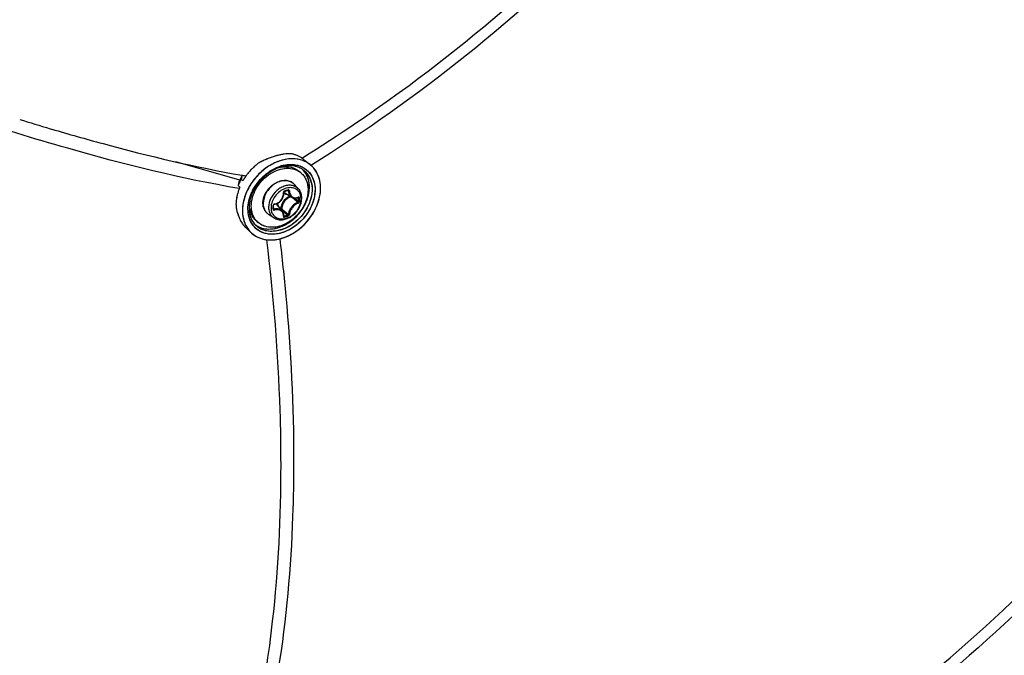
# Model space of a CAD drawing. Header units: millimetres. Extents: x 0 to 420, y 0 to 297.
# Tile 370 of 502: x 358 to 372, y 191 to 200. Entities that reach past the tile are written whole.
import ezdxf

# ---------------------------------------------------------------- set-up
doc = ezdxf.new("R2010")
doc.units = ezdxf.units.MM
doc.header["$LTSCALE"] = 23.1
doc.layers.get('0').update_dxf_attribs({"linetype": 'CONTINUOUS'})

msp = doc.modelspace()

# ---------------------------------------------------------------- linework, layer by layer
at = {"color": 7, "linetype": 'CONTINUOUS'}
for p, q in [((358.53, 198.304), (358.549, 198.298)), ((358.53, 198.304), (358.55, 198.298)), ((361.131, 197.596), (360.253, 197.849)), ((361.983, 197.9), (361.991, 197.905)), ((361.983, 197.9), (361.991, 197.905)), ((362.003, 197.886), (362.098, 197.81)), ((362.116, 197.804), (362.109, 197.8)), ((362.116, 197.804), (362.109, 197.8)), ((361.539, 197.716), (361.549, 197.722)), ((361.555, 197.726), (361.556, 197.727)), ((361.555, 197.725), (361.556, 197.725)), ((361.687, 197.774), (361.688, 197.775)), ((361.687, 197.774), (361.688, 197.774)), ((361.692, 197.79), (361.693, 197.791)), ((361.699, 197.779), (361.697, 197.778)), ((361.699, 197.779), (361.697, 197.778)), ((361.973, 197.695), (361.948, 197.717)), ((361.118, 197.565), (361.118, 197.566)), ((361.118, 197.565), (361.118, 197.566)), ((361.118, 197.565), (361.118, 197.566)), ((361.118, 197.565), (361.118, 197.566)), ((361.151, 197.61), (361.174, 197.589)), ((361.161, 197.652), (361.157, 197.638)), ((361.162, 197.654), (361.161, 197.652)), ((361.175, 197.59), (361.174, 197.589)), ((361.174, 197.589), (361.175, 197.59)), ((361.216, 197.654), (361.217, 197.655)), ((361.217, 197.655), (361.216, 197.654)), ((361.41, 197.604), (361.413, 197.607)), ((361.938, 197.475), (361.883, 197.538)), ((361.107, 197.523), (361.131, 197.502)), ((361.294, 197.425), (361.294, 197.426)), ((361.309, 197.432), (361.309, 197.432)), ((361.327, 197.469), (361.327, 197.469)), ((361.734, 197.434), (361.735, 197.436)), ((361.734, 197.433), (361.734, 197.434)), ((361.734, 197.431), (361.734, 197.433)), ((361.735, 197.421), (361.734, 197.431)), ((361.734, 197.395), (361.735, 197.408)), ((361.735, 197.436), (361.736, 197.437)), ((361.735, 197.408), (361.735, 197.421)), ((361.736, 197.439), (361.737, 197.44)), ((361.736, 197.437), (361.736, 197.439)), ((361.737, 197.44), (361.739, 197.441)), ((361.739, 197.441), (361.74, 197.442)), ((361.74, 197.442), (361.741, 197.443)), ((361.741, 197.443), (361.742, 197.444)), ((361.742, 197.444), (361.743, 197.444)), ((361.743, 197.444), (361.758, 197.448)), ((361.844, 197.361), (361.751, 197.419)), ((361.755, 197.482), (361.754, 197.482)), ((361.755, 197.482), (361.754, 197.482)), ((361.758, 197.448), (361.767, 197.45)), ((361.767, 197.45), (361.775, 197.453)), ((361.775, 197.453), (361.79, 197.457)), ((361.787, 197.456), (361.798, 197.45)), ((361.79, 197.457), (361.791, 197.458)), ((361.791, 197.458), (361.792, 197.458)), ((361.792, 197.458), (361.793, 197.458)), ((361.793, 197.458), (361.794, 197.457)), ((361.794, 197.457), (361.794, 197.457)), ((361.264, 197.286), (361.264, 197.286)), ((361.265, 197.286), (361.265, 197.286)), ((361.597, 197.259), (361.598, 197.26)), ((361.598, 197.26), (361.599, 197.261)), ((361.599, 197.261), (361.601, 197.262)), ((361.601, 197.262), (361.602, 197.263)), ((361.602, 197.263), (361.604, 197.264)), ((361.604, 197.264), (361.605, 197.264)), ((361.605, 197.264), (361.615, 197.266)), ((361.605, 197.264), (361.605, 197.264)), ((361.615, 197.266), (361.628, 197.27)), ((361.628, 197.27), (361.64, 197.274)), ((361.64, 197.274), (361.652, 197.28)), ((361.652, 197.28), (361.664, 197.287)), ((361.664, 197.287), (361.675, 197.295)), ((361.675, 197.295), (361.685, 197.303)), ((361.685, 197.303), (361.694, 197.313)), ((361.694, 197.313), (361.703, 197.323)), ((361.703, 197.323), (361.711, 197.334)), ((361.711, 197.334), (361.717, 197.345)), ((361.717, 197.345), (361.723, 197.357)), ((361.723, 197.357), (361.728, 197.37)), ((361.728, 197.37), (361.731, 197.382)), ((361.731, 197.382), (361.734, 197.395)), ((361.844, 197.361), (361.848, 197.359)), ((361.848, 197.359), (361.856, 197.355)), ((361.856, 197.355), (361.865, 197.352)), ((361.865, 197.352), (361.874, 197.35)), ((361.874, 197.35), (361.884, 197.349)), ((361.884, 197.349), (361.894, 197.349)), ((361.884, 197.349), (361.887, 197.347)), ((361.894, 197.349), (361.903, 197.35)), ((361.903, 197.35), (361.913, 197.352)), ((361.913, 197.352), (361.923, 197.355)), ((361.923, 197.355), (361.931, 197.358)), ((361.928, 197.357), (361.935, 197.353)), ((361.931, 197.358), (361.932, 197.359)), ((361.932, 197.359), (361.931, 197.358)), ((361.932, 197.359), (361.933, 197.359)), ((361.597, 197.081), (361.527, 197.127)), ((361.595, 197.256), (361.596, 197.258)), ((361.595, 197.255), (361.595, 197.256)), ((361.595, 197.254), (361.595, 197.255)), ((361.595, 197.253), (361.595, 197.254)), ((361.595, 197.234), (361.595, 197.253)), ((361.595, 197.229), (361.595, 197.234)), ((361.595, 197.206), (361.595, 197.229)), ((361.595, 197.212), (361.604, 197.2)), ((361.595, 197.205), (361.595, 197.206)), ((361.595, 197.204), (361.595, 197.205)), ((361.595, 197.203), (361.595, 197.204)), ((361.595, 197.204), (361.595, 197.204)), ((361.596, 197.258), (361.597, 197.259)), ((361.716, 197.172), (361.646, 197.256)), ((361.693, 197.205), (361.69, 197.204)), ((361.703, 197.188), (361.736, 197.16)), ((361.721, 197.166), (361.716, 197.172)), ((361.726, 197.158), (361.721, 197.166)), ((361.73, 197.15), (361.726, 197.158)), ((361.732, 197.141), (361.73, 197.15)), ((361.734, 197.132), (361.732, 197.141)), ((361.735, 197.122), (361.734, 197.132)), ((361.384, 197.015), (361.359, 197.036)), ((361.734, 197.105), (361.735, 197.112)), ((361.734, 197.105), (361.734, 197.105)), ((361.734, 197.104), (361.734, 197.105)), ((361.734, 197.104), (361.735, 197.103)), ((361.734, 197.104), (361.734, 197.104)), ((361.734, 197.104), (361.734, 197.104)), ((361.734, 197.104), (361.734, 197.104)), ((361.735, 197.112), (361.735, 197.122)), ((361.735, 197.111), (361.741, 197.103)), ((361.735, 197.103), (361.736, 197.103)), ((361.213, 196.945), (361.288, 196.875)), ((361.292, 196.872), (361.293, 196.871)), ((361.292, 196.872), (361.293, 196.871)), ((361.501, 196.779), (361.501, 196.779))]:
    msp.add_line(p, q, dxfattribs=at)
for centre, radius, start, end in [((368.642, 232.422), 35.585, 252.786, 253.4915), ((361.873, 197.086), 0.879, 102.7336, 106.1494), ((361.872, 197.087), 0.878, 102.7293, 106.1433), ((361.854, 197.167), 0.796, 101.7838, 102.6906), ((361.853, 197.169), 0.794, 101.7857, 102.6944), ((361.836, 197.257), 0.705, 97.8778, 101.8484), ((361.818, 197.387), 0.573, 93.291, 97.8868), ((361.813, 197.452), 0.508, 92.6011, 93.2126), ((361.813, 197.46), 0.5, 91.9799, 93.2172), ((361.813, 197.462), 0.498, 91.9715, 93.2143), ((361.813, 197.467), 0.493, 91.9754, 92.6012), ((361.766, 197.565), 0.4, 73.6541, 79.7149), ((361.77, 197.58), 0.385, 71.2384, 73.6286), ((361.774, 197.59), 0.374, 67.3436, 71.2449), ((361.863, 197.199), 0.79, 127.2199, 131.0754), ((362.052, 196.608), 1.391, 116.0818, 118.6455), ((362.051, 196.61), 1.389, 116.0761, 118.6434), ((362.035, 196.643), 1.352, 115.443, 116.0705), ((362.032, 196.648), 1.346, 115.4437, 116.0741), ((362.037, 196.638), 1.357, 115.7551, 116.0699), ((362.032, 196.647), 1.347, 115.4424, 115.7551), ((362.006, 196.703), 1.285, 112.7623, 115.4632), ((362.006, 196.704), 1.284, 112.7567, 115.4595), ((361.963, 196.806), 1.174, 109.9514, 112.7611), ((361.963, 196.806), 1.174, 109.9538, 112.7637), ((361.939, 196.872), 1.104, 109.2057, 109.9325), ((361.938, 196.874), 1.101, 109.2023, 109.9308), ((361.911, 196.954), 1.017, 106.1445, 109.2371), ((361.91, 196.955), 1.016, 106.1399, 109.2411), ((361.843, 197.312), 0.501, 102.3187, 106.1235), ((361.842, 197.317), 0.496, 102.3558, 103.3932), ((361.778, 197.599), 0.364, 64.2958, 67.3359), ((361.78, 197.605), 0.358, 60.8366, 64.2956), ((361.783, 197.61), 0.352, 57.3375, 60.835), ((361.786, 197.614), 0.348, 54.2008, 57.3352), ((361.786, 197.614), 0.347, 51.374, 57.336), ((361.787, 197.615), 0.346, 51.3671, 54.1977), ((361.881, 197.538), 0.348, 49.0636, 51.3813), ((361.881, 197.538), 0.348, 49.4339, 51.3906), ((361.881, 197.538), 0.347, 49.4293, 51.3842), ((361.881, 197.538), 0.347, 49.062, 49.4288), ((361.881, 197.539), 0.347, 48.3629, 49.4333), ((361.88, 197.537), 0.348, 44.9652, 49.0592), ((361.881, 197.538), 0.347, 48.3608, 49.0631), ((361.878, 197.182), 0.813, 142.3847, 144.0631), ((361.878, 197.182), 0.813, 142.3846, 144.0632), ((361.88, 197.18), 0.816, 140.2294, 142.4104), ((361.882, 197.179), 0.818, 138.618, 140.2301), ((361.881, 197.18), 0.817, 136.3599, 138.6386), ((361.878, 197.182), 0.813, 134.8487, 136.3598), ((361.876, 197.185), 0.81, 132.3251, 134.8623), ((361.873, 197.188), 0.805, 131.0587, 132.3247), ((361.903, 197.174), 0.653, 122.2085, 124.4831), ((361.902, 197.175), 0.652, 122.8407, 124.5399), ((361.839, 197.285), 0.513, 107.2139, 110.3852), ((361.842, 197.281), 0.518, 109.0704, 110.4308), ((361.837, 197.293), 0.505, 106.8857, 109.0217), ((361.837, 197.295), 0.502, 107.3186, 109.0726), ((361.853, 197.279), 0.536, 107.2419, 108.7576), ((361.832, 197.31), 0.487, 106.1133, 107.3158), ((361.835, 197.3), 0.497, 106.0997, 107.2034), ((361.768, 197.375), 0.408, 100.9755, 101.3503), ((361.834, 197.303), 0.494, 106.0617, 106.8812), ((361.767, 197.379), 0.404, 99.9889, 100.9766), ((361.847, 197.296), 0.518, 106.1134, 107.3858), ((361.846, 197.299), 0.515, 103.4104, 107.288), ((361.832, 197.309), 0.488, 105.118, 106.062), ((361.83, 197.315), 0.482, 105.9539, 106.1107), ((361.83, 197.318), 0.479, 105.1131, 105.9545), ((361.832, 197.31), 0.487, 104.8378, 105.8266), ((361.83, 197.315), 0.481, 104.2982, 105.1178), ((361.829, 197.321), 0.476, 104.8171, 105.1126), ((361.824, 197.342), 0.454, 97.7995, 104.9093), ((361.827, 197.329), 0.468, 102.1735, 104.8241), ((361.828, 197.326), 0.47, 102.206, 104.3032), ((361.822, 197.354), 0.442, 97.0256, 102.2393), ((361.822, 197.35), 0.446, 97.7242, 102.1899), ((361.818, 197.381), 0.414, 94.7319, 97.7309), ((361.82, 197.368), 0.428, 96.9692, 97.6995), ((361.818, 197.387), 0.408, 93.525, 96.9991), ((361.819, 197.378), 0.417, 94.7478, 96.9755), ((361.816, 197.407), 0.388, 88.6153, 94.7634), ((361.818, 197.391), 0.405, 93.5363, 94.7428), ((361.816, 197.412), 0.384, 88.6194, 93.5676), ((361.816, 197.413), 0.383, 87.9835, 93.5437), ((361.817, 197.428), 0.367, 87.9591, 88.5841), ((361.817, 197.434), 0.362, 84.9477, 88.5832), ((361.817, 197.437), 0.358, 84.9412, 87.9688), ((361.817, 197.438), 0.358, 84.1499, 87.9618), ((361.818, 197.446), 0.349, 84.1314, 84.9312), ((361.819, 197.459), 0.337, 78.4453, 84.9788), ((361.819, 197.461), 0.335, 78.4309, 84.164), ((361.82, 197.462), 0.334, 77.9656, 84.1741), ((361.822, 197.474), 0.322, 77.9177, 78.3942), ((361.824, 197.482), 0.313, 74.422, 78.4069), ((361.823, 197.481), 0.314, 74.4428, 77.929), ((361.824, 197.483), 0.312, 73.9067, 77.9342), ((361.825, 197.488), 0.307, 73.9076, 74.4307), ((361.827, 197.495), 0.299, 66.8711, 74.4371), ((361.828, 197.497), 0.298, 66.5843, 73.9187), ((361.828, 197.497), 0.297, 66.8595, 73.9346), ((361.831, 197.504), 0.29, 66.5433, 66.8256), ((361.832, 197.506), 0.287, 63.2025, 66.8391), ((361.832, 197.506), 0.287, 63.862, 66.5523), ((361.832, 197.507), 0.286, 63.1854, 66.5489), ((361.807, 197.503), 0.254, 49.1138, 56.5118), ((361.833, 197.509), 0.284, 62.9327, 63.8583), ((361.834, 197.51), 0.283, 62.9211, 63.1792), ((361.838, 197.518), 0.274, 51.4497, 62.9668), ((361.838, 197.518), 0.274, 51.4535, 62.9817), ((361.795, 197.54), 0.284, 42.6538, 45.6927), ((361.795, 197.541), 0.283, 42.6021, 45.7158), ((361.794, 197.539), 0.285, 42.0025, 42.6552), ((361.794, 197.54), 0.284, 41.9998, 42.6077), ((361.795, 197.54), 0.284, 41.9994, 42.6035), ((361.792, 197.537), 0.288, 34.7184, 41.9867), ((361.829, 197.508), 0.288, 34.746, 51.2762), ((361.879, 197.536), 0.35, 41.2183, 48.3492), ((361.881, 197.538), 0.348, 44.9615, 48.3584), ((361.879, 197.536), 0.351, 41.9039, 44.9607), ((361.879, 197.536), 0.351, 41.9065, 44.9646), ((361.876, 197.533), 0.354, 37.7797, 41.9029), ((361.877, 197.534), 0.353, 41.2261, 41.9058), ((361.876, 197.534), 0.354, 39.5241, 41.2254), ((361.876, 197.534), 0.354, 39.5218, 41.2241), ((361.873, 197.531), 0.358, 34.7268, 39.5137), ((361.875, 197.532), 0.356, 37.7856, 39.5239), ((361.873, 197.531), 0.359, 35.24, 37.7844), ((361.873, 197.531), 0.358, 35.6838, 37.7821), ((361.871, 197.53), 0.36, 35.2378, 35.6851), ((361.871, 197.529), 0.361, 34.732, 35.2377), ((361.871, 197.53), 0.36, 34.7269, 35.2416), ((361.864, 197.525), 0.369, 29.5143, 34.7143), ((361.87, 197.529), 0.362, 34.1645, 34.7334), ((361.87, 197.529), 0.362, 34.1603, 34.7268), ((361.864, 197.525), 0.369, 29.5143, 34.1452), ((361.869, 197.528), 0.363, 33.6712, 34.1645), ((372.32, 194.851), 11.527, 166.382, 166.5981), ((361.791, 197.238), 0.741, 154.9058, 157.4038), ((361.668, 197.346), 0.592, 156.1226, 158.2087), ((361.666, 197.347), 0.59, 156.8633, 158.2111), ((361.67, 197.346), 0.595, 157.7633, 158.3391), ((361.811, 197.228), 0.763, 151.4813, 154.9018), ((361.676, 197.344), 0.601, 155.7151, 157.7608), ((361.675, 197.343), 0.6, 155.0758, 156.8623), ((361.677, 197.342), 0.603, 155.0781, 156.1259), ((361.682, 197.342), 0.607, 155.2324, 155.7175), ((361.695, 197.335), 0.622, 149.0997, 155.2096), ((361.695, 197.333), 0.623, 149.1513, 155.052), ((361.687, 197.337), 0.614, 152.34, 155.0724), ((361.823, 197.223), 0.776, 151.2388, 151.4899), ((361.822, 197.223), 0.775, 151.3582, 151.49), ((361.826, 197.221), 0.78, 150.0305, 151.3572), ((361.826, 197.221), 0.78, 150.0307, 151.2379), ((361.698, 197.331), 0.626, 150.7748, 152.3437), ((373.758, 194.605), 12.96, 166.462, 166.591), ((361.705, 197.328), 0.634, 149.1731, 150.7751), ((363.965, 213.507), 16.089, 259.9705, 260.1644), ((361.858, 197.195), 0.79, 147.8927, 149.9534), ((361.858, 197.195), 0.79, 147.8927, 149.9534), ((361.869, 197.188), 0.802, 146.1633, 147.8943), ((361.869, 197.188), 0.802, 146.1631, 147.8944), ((361.875, 197.184), 0.809, 144.5248, 146.1976), ((361.875, 197.184), 0.809, 144.5248, 146.164), ((361.877, 197.183), 0.812, 144.0632, 144.4358), ((361.877, 197.183), 0.812, 144.0633, 144.4358), ((361.927, 197.139), 0.695, 138.0417, 152.8466), ((361.975, 197.098), 0.824, 138.074, 138.8906), ((361.975, 197.098), 0.823, 137.5371, 138.1658), ((361.94, 197.128), 0.712, 137.7154, 137.9098), ((361.767, 197.436), 0.154, 50.5352, 52.3899), ((361.768, 197.436), 0.154, 47.2036, 50.5349), ((361.767, 197.435), 0.154, 41.5302, 47.1948), ((361.726, 197.246), 0.647, 165.782, 167.8545), ((361.748, 197.24), 0.67, 163.1312, 165.7775), ((361.769, 197.234), 0.691, 161.5191, 163.1372), ((361.791, 197.227), 0.715, 157.388, 161.507), ((361.891, 197.158), 0.654, 153.263, 156.1607), ((361.883, 197.162), 0.646, 154.3621, 155.8998), ((361.888, 197.16), 0.65, 155.0522, 155.9788), ((361.893, 197.157), 0.656, 154.2378, 155.0524), ((361.886, 197.161), 0.649, 153.6776, 154.363), ((361.896, 197.156), 0.66, 153.6901, 154.2381), ((361.899, 197.155), 0.663, 153.2557, 153.6902), ((361.889, 197.159), 0.652, 153.1881, 153.6775), ((361.9, 197.154), 0.664, 152.9608, 153.2557), ((361.892, 197.157), 0.656, 152.92, 153.1883), ((361.878, 197.17), 0.626, 153.7083, 155.3285), ((361.875, 197.172), 0.623, 153.6861, 155.3403), ((361.871, 197.174), 0.618, 153.6767, 155.3664), ((361.888, 197.165), 0.637, 151.5214, 153.6846), ((361.886, 197.166), 0.636, 151.5635, 153.7075), ((361.881, 197.169), 0.63, 151.5063, 153.6718), ((361.799, 197.495), 0.0898, 224.1498, 225.1349), ((361.799, 197.495), 0.0901, 225.1677, 238.1926), ((361.213, 199.383), 2.004, 285.3931, 286.8075), ((361.834, 197.252), 0.243, 109.074, 109.2293), ((361.642, 197.259), 0.562, 174.8894, 177.8658), ((361.622, 197.26), 0.543, 177.8716, 179.7737), ((361.593, 197.259), 0.513, 179.7432, 184.8795), ((361.663, 197.257), 0.583, 172.6712, 174.8925), ((361.685, 197.254), 0.605, 170.2326, 172.67), ((361.706, 197.25), 0.627, 167.8527, 170.233), ((361.745, 197.21), 0.487, 171.2978, 173.5675), ((361.743, 197.21), 0.485, 172.5131, 173.5701), ((361.736, 197.211), 0.478, 172.6447, 173.5718), ((361.753, 197.208), 0.496, 170.9584, 172.5115), ((361.746, 197.209), 0.489, 170.9696, 172.6411), ((361.672, 197.263), 0.408, 176.8553, 177.2077), ((361.662, 197.264), 0.398, 177.197, 179.9887), ((361.611, 197.248), 0.0216, 99.0638, 106.7637), ((361.577, 197.198), 0.0902, 40.0257, 53.8865), ((361.913, 197.176), 0.211, 135.0983, 148.1044), ((361.9, 197.193), 0.202, 114.0645, 126.4053), ((353.747, 187.787), 12.542, 49.561, 49.7244), ((354.482, 188.649), 11.409, 49.2631, 49.5647), ((353.904, 187.851), 12.406, 49.6565, 49.948), ((361.889, 197.462), 0.107, 290.317, 292.2631), ((361.888, 197.465), 0.11, 292.2624, 294.0755), ((360.47, 197.33), 1.465, 0.0023, 0.9288), ((360.518, 197.33), 1.417, 359.0554, 0.003), ((360.471, 197.329), 1.478, 0.0024, 0.9289), ((360.521, 197.329), 1.429, 359.0555, 0.003), ((361.826, 197.363), 0.759, 191.2178, 195.5613), ((361.825, 197.363), 0.758, 191.2213, 195.5707), ((361.774, 197.349), 0.705, 195.614, 196.1755), ((361.765, 197.347), 0.695, 195.6053, 196.7388), ((361.762, 197.346), 0.692, 196.1754, 196.7423), ((361.703, 197.327), 0.63, 196.6803, 201.5655), ((361.738, 197.339), 0.668, 196.736, 198.3293), ((361.686, 197.321), 0.613, 198.3041, 201.594), ((359.447, 197.224), 2.141, 0.0023, 0.6425), ((359.527, 197.224), 2.061, 359.3452, 0.0019), ((361.592, 197.206), 0.00271, 351.6033, 359.3214), ((361.562, 197.197), 0.111, 16.5086, 23.3442), ((369.359, 206.289), 11.879, 229.894, 230.1621), ((368.849, 205.582), 11.024, 229.8157, 230.166), ((368.411, 205.152), 10.399, 230.1605, 230.5137), ((361.47, 197.545), 0.778, 330.5123, 333.6717), ((361.469, 197.545), 0.779, 330.5122, 333.327), ((361.478, 197.54), 0.769, 333.0374, 333.3366), ((361.48, 197.539), 0.767, 333.3366, 333.6826), ((361.481, 197.539), 0.765, 333.334, 333.6776), ((361.489, 197.535), 0.757, 333.6765, 336.5845), ((361.484, 197.538), 0.763, 333.6777, 333.9899), ((361.482, 197.538), 0.765, 333.6799, 333.9876), ((361.491, 197.534), 0.755, 333.9855, 336.5878), ((361.485, 197.537), 0.762, 333.9876, 334.2589), ((361.633, 197.3), 0.555, 201.6107, 204.2679), ((361.613, 197.292), 0.534, 201.5529, 206.96), ((361.594, 197.283), 0.513, 204.2662, 207.0179), ((361.571, 197.271), 0.487, 207.0355, 207.7508), ((361.565, 197.268), 0.481, 207.035, 208.4807), ((361.562, 197.266), 0.476, 207.7507, 208.4779), ((361.542, 197.255), 0.454, 208.4638, 210.9284), ((361.506, 197.234), 0.412, 210.908, 214.6779), ((361.473, 197.211), 0.372, 214.6889, 218.3262), ((361.562, 197.166), 0.313, 210.7901, 214.7141), ((361.56, 197.165), 0.31, 211.0881, 222.7444), ((361.549, 197.181), 0.286, 212.4396, 214.729), ((361.545, 197.177), 0.28, 212.3932, 214.4557), ((361.549, 197.18), 0.285, 214.1929, 214.455), ((361.548, 197.18), 0.284, 214.455, 214.7178), ((361.542, 197.176), 0.277, 214.4595, 214.7269), ((361.547, 197.179), 0.284, 214.7319, 215.057), ((361.546, 197.178), 0.281, 214.7269, 215.0192), ((361.54, 197.174), 0.275, 214.9928, 226.7807), ((361.54, 197.174), 0.274, 215.0081, 226.7584), ((361.51, 197.211), 0.281, 231.4054, 232.722), ((361.51, 197.211), 0.281, 231.4064, 232.7134), ((361.55, 197.207), 0.254, 221.708, 229.0965), ((361.366, 198.49), 1.437, 285.1211, 287.0773), ((361.367, 198.488), 1.449, 285.1302, 287.0863), ((361.45, 197.193), 0.342, 218.3308, 221.7323), ((361.437, 197.181), 0.325, 221.7538, 222.6882), ((361.431, 197.175), 0.317, 221.7301, 224.7294), ((361.429, 197.174), 0.314, 222.6819, 224.7388), ((361.418, 197.164), 0.3, 224.739, 226.8165), ((361.417, 197.162), 0.298, 224.7402, 226.8287), ((361.541, 197.14), 0.367, 210.7429, 214.716), ((361.531, 197.133), 0.355, 214.7064, 226.7754), ((361.526, 197.129), 0.348, 226.8293, 227.7933), ((361.526, 197.128), 0.347, 226.8244, 227.647), ((361.526, 197.128), 0.347, 226.8295, 227.6451), ((361.556, 197.162), 0.305, 214.7236, 222.4961), ((361.511, 197.213), 0.283, 232.7127, 236.2895), ((361.511, 197.212), 0.283, 232.7165, 236.2884), ((361.513, 197.215), 0.286, 236.2889, 238.5573), ((361.513, 197.215), 0.286, 236.2886, 238.5626), ((361.513, 197.215), 0.285, 236.2874, 238.5544), ((361.541, 197.362), 0.587, 282.3173, 286.1187), ((361.541, 197.36), 0.585, 282.3116, 285.7191), ((361.538, 197.371), 0.597, 285.3554, 285.7094), ((361.537, 197.375), 0.601, 285.7095, 286.104), ((361.537, 197.374), 0.6, 285.7065, 286.1108), ((361.532, 197.393), 0.62, 286.1189, 289.4534), ((361.536, 197.378), 0.604, 286.1021, 286.4733), ((361.536, 197.377), 0.603, 286.1108, 286.476), ((361.531, 197.394), 0.621, 286.4883, 289.4526), ((361.535, 197.381), 0.607, 286.4732, 286.7889)]:
    msp.add_arc(centre, radius, start, end, dxfattribs=at)
for points, knots in [([(361.991, 197.905), (362.491, 198.217), (364.413, 199.524), (366.137, 201.128), (367.245, 202.463)], [0, 0, 0, 0, 0.253674, 1, 1, 1, 1]), ([(367.312, 202.314), (366.951, 201.881), (365.406, 200.177), (363.586, 198.726), (362.116, 197.804)], [0, 0, 0, 0, 0.245138, 1, 1, 1, 1]), ([(361.123, 197.481), (360.329, 197.619), (358.602, 198.046), (356.917, 198.607), (356.006, 198.939)], [0, 0, 0, 0, 0.45396, 1, 1, 1, 1]), ([(358.55, 198.298), (358.784, 198.229), (359.647, 197.984), (360.521, 197.777), (361.163, 197.664)], [0, 0, 0, 0, 0.27236, 1, 1, 1, 1]), ([(361.996, 197.867), (361.947, 197.884), (361.836, 197.9), (361.666, 197.865), (361.501, 197.78), (361.405, 197.696), (361.362, 197.647)], [0, 0, 0, 0, 0.221196, 0.463312, 0.725506, 1, 1, 1, 1]), ([(361.996, 197.866), (361.947, 197.884), (361.836, 197.9), (361.666, 197.866), (361.501, 197.78), (361.406, 197.696), (361.363, 197.648)], [0, 0, 0, 0, 0.221447, 0.463667, 0.725746, 1, 1, 1, 1]), ([(361.703, 197.869), (361.673, 197.86), (361.547, 197.813), (361.437, 197.729), (361.368, 197.654)], [0, 0, 0, 0, 0.239966, 1, 1, 1, 1]), ([(361.694, 197.791), (361.751, 197.809), (361.868, 197.825), (361.982, 197.786), (362.026, 197.755)], [0, 0, 0, 0, 0.526189, 1, 1, 1, 1]), ([(361.996, 197.866), (361.952, 197.882), (361.852, 197.899), (361.753, 197.883), (361.703, 197.869)], [0, 0, 0, 0, 0.479541, 1, 1, 1, 1]), ([(361.842, 197.812), (361.891, 197.811), (361.988, 197.79), (362.105, 197.695), (362.166, 197.553), (362.167, 197.388), (362.112, 197.219), (361.978, 197.017), (361.819, 196.906), (361.704, 196.873)], [0, 0, 0, 0, 0.11213, 0.218838, 0.329891, 0.452186, 0.586314, 0.727642, 1, 1, 1, 1]), ([(361.736, 197.802), (361.744, 197.804), (361.779, 197.81), (361.814, 197.813), (361.84, 197.813)], [0, 0, 0, 0, 0.256535, 1, 1, 1, 1]), ([(361.736, 197.802), (361.745, 197.804), (361.78, 197.81), (361.815, 197.813), (361.842, 197.812)], [0, 0, 0, 0, 0.256278, 1, 1, 1, 1]), ([(361.84, 197.813), (361.857, 197.812), (361.922, 197.807), (361.985, 197.783), (362.025, 197.756)], [0, 0, 0, 0, 0.261575, 1, 1, 1, 1]), ([(361.289, 197.242), (361.289, 197.323), (361.327, 197.448), (361.425, 197.584), (361.521, 197.672), (361.63, 197.733), (361.743, 197.763), (361.853, 197.76), (361.919, 197.733), (361.947, 197.715)], [0, 0, 0, 0, 0.254142, 0.391, 0.527564, 0.659013, 0.781772, 0.894694, 1, 1, 1, 1]), ([(361.672, 197.77), (361.637, 197.758), (361.497, 197.692), (361.383, 197.572), (361.327, 197.469)], [0, 0, 0, 0, 0.241236, 1, 1, 1, 1]), ([(361.661, 197.766), (361.627, 197.753), (361.491, 197.686), (361.382, 197.569), (361.327, 197.469)], [0, 0, 0, 0, 0.242026, 1, 1, 1, 1]), ([(361.483, 196.929), (361.572, 196.917), (361.72, 196.953), (361.878, 197.063), (361.982, 197.178), (362.055, 197.312), (362.091, 197.452), (362.085, 197.587), (362.052, 197.668), (362.029, 197.701)], [0, 0, 0, 0, 0.239217, 0.373672, 0.511458, 0.646823, 0.774667, 0.892112, 1, 1, 1, 1]), ([(362.065, 197.672), (362.089, 197.637), (362.124, 197.553), (362.127, 197.413), (362.086, 197.267), (362.007, 197.13), (361.895, 197.015), (361.729, 196.909), (361.574, 196.882), (361.486, 196.903)], [0, 0, 0, 0, 0.108486, 0.226976, 0.356148, 0.49267, 0.630927, 0.764804, 1, 1, 1, 1]), ([(362.102, 197.679), (362.128, 197.642), (362.164, 197.553), (362.168, 197.405), (362.125, 197.251), (362.041, 197.106), (361.924, 196.984), (361.748, 196.871), (361.585, 196.841), (361.491, 196.863)], [0, 0, 0, 0, 0.108425, 0.226833, 0.355901, 0.492337, 0.630562, 0.76449, 1, 1, 1, 1]), ([(361.549, 197.722), (361.56, 197.73), (361.606, 197.757), (361.655, 197.779), (361.692, 197.79)], [0, 0, 0, 0, 0.256626, 1, 1, 1, 1]), ([(361.654, 196.944), (361.737, 196.968), (361.894, 197.061), (362.028, 197.243), (362.082, 197.409), (362.091, 197.53), (362.067, 197.641), (362.029, 197.704), (362.006, 197.73)], [0, 0, 0, 0, 0.260989, 0.532289, 0.661973, 0.783062, 0.894976, 1, 1, 1, 1]), ([(362.009, 197.732), (362.037, 197.71), (362.087, 197.651), (362.125, 197.539), (362.126, 197.412), (362.079, 197.235), (361.943, 197.039), (361.777, 196.937), (361.689, 196.911)], [0, 0, 0, 0, 0.104524, 0.214592, 0.333967, 0.462949, 0.735941, 1, 1, 1, 1]), ([(361.697, 197.776), (361.742, 197.784), (361.813, 197.784), (361.896, 197.754), (361.932, 197.73), (361.948, 197.717)], [0, 0, 0, 0, 0.519583, 0.762839, 1, 1, 1, 1]), ([(361.973, 197.695), (361.988, 197.682), (362.016, 197.651), (362.057, 197.577), (362.068, 197.511), (362.068, 197.467)], [0, 0, 0, 0, 0.238021, 0.481682, 1, 1, 1, 1]), ([(362.029, 197.268), (362.049, 197.309), (362.079, 197.392), (362.092, 197.519), (362.07, 197.637), (362.03, 197.703), (362.006, 197.73)], [0, 0, 0, 0, 0.278014, 0.537515, 0.77657, 1, 1, 1, 1]), ([(362.009, 197.732), (362.04, 197.708), (362.093, 197.641), (362.129, 197.515), (362.12, 197.374), (362.088, 197.282), (362.065, 197.237)], [0, 0, 0, 0, 0.222971, 0.459982, 0.719377, 1, 1, 1, 1]), ([(362.025, 197.756), (362.061, 197.731), (362.125, 197.662), (362.169, 197.525), (362.163, 197.37), (362.127, 197.268), (362.102, 197.218)], [0, 0, 0, 0, 0.223214, 0.459267, 0.718396, 1, 1, 1, 1]), ([(362.184, 197.234), (362.22, 197.318), (362.261, 197.489), (362.215, 197.663), (362.171, 197.729)], [0, 0, 0, 0, 0.533744, 1, 1, 1, 1]), ([(362.171, 197.206), (362.211, 197.289), (362.26, 197.459), (362.225, 197.637), (362.185, 197.707)], [0, 0, 0, 0, 0.533174, 1, 1, 1, 1]), ([(361.362, 197.647), (361.316, 197.596), (361.238, 197.484), (361.171, 197.298), (361.161, 197.114), (361.198, 197), (361.226, 196.953)], [0, 0, 0, 0, 0.275019, 0.538051, 0.78006, 1, 1, 1, 1]), ([(361.362, 197.647), (361.316, 197.596), (361.238, 197.484), (361.171, 197.298), (361.161, 197.114), (361.198, 197), (361.226, 196.953)], [0, 0, 0, 0, 0.275264, 0.538289, 0.780129, 1, 1, 1, 1]), ([(361.355, 197.639), (361.343, 197.626), (361.3, 197.573), (361.263, 197.513), (361.24, 197.467)], [0, 0, 0, 0, 0.252116, 1, 1, 1, 1]), ([(361.861, 197.557), (361.845, 197.57), (361.806, 197.589), (361.738, 197.595), (361.668, 197.578), (361.599, 197.542), (361.539, 197.489), (361.477, 197.405), (361.453, 197.327), (361.453, 197.277)], [0, 0, 0, 0, 0.104897, 0.216899, 0.338904, 0.47012, 0.607003, 0.744549, 1, 1, 1, 1]), ([(361.458, 197.348), (361.47, 197.397), (361.521, 197.491), (361.607, 197.555), (361.654, 197.575)], [0, 0, 0, 0, 0.499995, 1, 1, 1, 1]), ([(361.654, 197.575), (361.675, 197.583), (361.717, 197.595), (361.78, 197.595), (361.838, 197.577), (361.87, 197.552), (361.883, 197.538)], [0, 0, 0, 0, 0.270574, 0.524505, 0.765155, 1, 1, 1, 1]), ([(361.24, 197.467), (361.198, 197.382), (361.146, 197.207), (361.184, 197.023), (361.226, 196.952)], [0, 0, 0, 0, 0.534142, 1, 1, 1, 1]), ([(361.295, 197.003), (361.26, 197.061), (361.225, 197.21), (361.262, 197.354), (361.294, 197.425)], [0, 0, 0, 0, 0.466936, 1, 1, 1, 1]), ([(361.293, 197.006), (361.259, 197.063), (361.226, 197.21), (361.262, 197.353), (361.293, 197.423)], [0, 0, 0, 0, 0.467427, 1, 1, 1, 1]), ([(361.309, 197.432), (361.303, 197.419), (361.283, 197.372), (361.269, 197.321), (361.263, 197.283)], [0, 0, 0, 0, 0.257041, 1, 1, 1, 1]), ([(361.309, 197.432), (361.303, 197.42), (361.283, 197.373), (361.27, 197.323), (361.264, 197.286)], [0, 0, 0, 0, 0.257233, 1, 1, 1, 1]), ([(362.068, 197.467), (362.068, 197.395), (362.037, 197.282), (361.955, 197.154), (361.874, 197.069), (361.779, 197.003), (361.678, 196.96), (361.575, 196.945), (361.509, 196.953), (361.479, 196.963)], [0, 0, 0, 0, 0.248665, 0.382512, 0.517376, 0.649238, 0.774658, 0.891563, 1, 1, 1, 1]), ([(361.869, 197.519), (361.851, 197.525), (361.812, 197.53), (361.753, 197.52), (361.693, 197.495), (361.62, 197.444), (361.55, 197.355), (361.526, 197.267), (361.526, 197.225)], [0, 0, 0, 0, 0.108641, 0.225762, 0.35139, 0.483442, 0.751147, 1, 1, 1, 1]), ([(361.754, 197.482), (361.727, 197.472), (361.675, 197.443), (361.594, 197.362), (361.56, 197.275), (361.56, 197.22)], [0, 0, 0, 0, 0.249772, 0.51087, 1, 1, 1, 1]), ([(361.607, 197.27), (361.625, 197.273), (361.66, 197.286), (361.702, 197.323), (361.727, 197.372), (361.731, 197.409), (361.729, 197.426)], [0, 0, 0, 0, 0.24849, 0.504031, 0.757203, 1, 1, 1, 1]), ([(361.745, 197.451), (361.74, 197.449), (361.731, 197.442), (361.728, 197.432), (361.729, 197.426)], [0, 0, 0, 0, 0.497141, 1, 1, 1, 1]), ([(361.729, 197.426), (361.73, 197.427), (361.732, 197.427), (361.734, 197.43), (361.734, 197.43)], [0, 0, 0, 0, 0.63264, 1, 1, 1, 1]), ([(361.735, 197.419), (361.738, 197.416), (361.752, 197.407), (361.768, 197.402), (361.781, 197.4)], [0, 0, 0, 0, 0.245283, 1, 1, 1, 1]), ([(361.745, 197.451), (361.745, 197.45), (361.745, 197.448), (361.745, 197.444), (361.743, 197.444)], [0, 0, 0, 0, 0.348, 1, 1, 1, 1]), ([(361.887, 197.481), (361.868, 197.49), (361.822, 197.498), (361.777, 197.49), (361.755, 197.482)], [0, 0, 0, 0, 0.475968, 1, 1, 1, 1]), ([(361.793, 197.464), (361.793, 197.464), (361.793, 197.461), (361.792, 197.458), (361.79, 197.457)], [0, 0, 0, 0, 0.339767, 1, 1, 1, 1]), ([(361.812, 197.45), (361.811, 197.455), (361.808, 197.462), (361.799, 197.466), (361.795, 197.465), (361.793, 197.464)], [0, 0, 0, 0, 0.502703, 0.74499, 1, 1, 1, 1]), ([(361.798, 197.45), (361.798, 197.451), (361.798, 197.454), (361.796, 197.456), (361.794, 197.457)], [0, 0, 0, 0, 0.264576, 1, 1, 1, 1]), ([(361.798, 197.45), (361.799, 197.432), (361.807, 197.398), (361.83, 197.37), (361.844, 197.361)], [0, 0, 0, 0, 0.531229, 1, 1, 1, 1]), ([(361.812, 197.45), (361.809, 197.45), (361.805, 197.449), (361.8, 197.45), (361.798, 197.45)], [0, 0, 0, 0, 0.5364, 1, 1, 1, 1]), ([(361.812, 197.45), (361.812, 197.438), (361.817, 197.414), (361.833, 197.383), (361.858, 197.362), (361.879, 197.356), (361.889, 197.355)], [0, 0, 0, 0, 0.279104, 0.533854, 0.769255, 1, 1, 1, 1]), ([(361.938, 197.475), (361.929, 197.485), (361.908, 197.504), (361.882, 197.515), (361.869, 197.519)], [0, 0, 0, 0, 0.49562, 1, 1, 1, 1]), ([(361.972, 197.339), (361.972, 197.354), (361.969, 197.385), (361.952, 197.427), (361.925, 197.46), (361.9, 197.476), (361.887, 197.481)], [0, 0, 0, 0, 0.267263, 0.518158, 0.759229, 1, 1, 1, 1]), ([(361.982, 197.35), (361.982, 197.373), (361.976, 197.418), (361.953, 197.459), (361.938, 197.475)], [0, 0, 0, 0, 0.512429, 1, 1, 1, 1]), ([(361.261, 197.264), (361.256, 197.222), (361.258, 197.138), (361.287, 197.06), (361.308, 197.027)], [0, 0, 0, 0, 0.524813, 1, 1, 1, 1]), ([(361.261, 197.264), (361.256, 197.22), (361.258, 197.134), (361.29, 197.053), (361.313, 197.02)], [0, 0, 0, 0, 0.525526, 1, 1, 1, 1]), ([(361.261, 197.264), (361.256, 197.221), (361.258, 197.138), (361.287, 197.06), (361.308, 197.027)], [0, 0, 0, 0, 0.52504, 1, 1, 1, 1]), ([(361.359, 197.036), (361.344, 197.05), (361.316, 197.08), (361.275, 197.155), (361.264, 197.22), (361.264, 197.264)], [0, 0, 0, 0, 0.238021, 0.481682, 1, 1, 1, 1]), ([(361.449, 197.283), (361.449, 197.288), (361.45, 197.31), (361.454, 197.332), (361.458, 197.348)], [0, 0, 0, 0, 0.244438, 1, 1, 1, 1]), ([(361.527, 197.127), (361.515, 197.135), (361.492, 197.154), (361.459, 197.205), (361.449, 197.252), (361.449, 197.283)], [0, 0, 0, 0, 0.241984, 0.486768, 1, 1, 1, 1]), ([(361.453, 197.277), (361.453, 197.247), (361.462, 197.202), (361.494, 197.153), (361.515, 197.134), (361.527, 197.127)], [0, 0, 0, 0, 0.517982, 0.760912, 1, 1, 1, 1]), ([(361.483, 196.929), (361.587, 196.915), (361.762, 196.968), (361.933, 197.115), (362.002, 197.215), (362.029, 197.268)], [0, 0, 0, 0, 0.468934, 0.733843, 1, 1, 1, 1]), ([(361.583, 197.13), (361.594, 197.113), (361.623, 197.083), (361.683, 197.062), (361.751, 197.065), (361.819, 197.091), (361.881, 197.136), (361.946, 197.214), (361.972, 197.29), (361.972, 197.339)], [0, 0, 0, 0, 0.105488, 0.213714, 0.331476, 0.460622, 0.598286, 0.738716, 1, 1, 1, 1]), ([(361.605, 197.269), (361.6, 197.268), (361.592, 197.262), (361.588, 197.253), (361.588, 197.248)], [0, 0, 0, 0, 0.515676, 1, 1, 1, 1]), ([(361.597, 197.081), (361.614, 197.07), (361.654, 197.053), (361.719, 197.051), (361.786, 197.068), (361.849, 197.103), (361.904, 197.153), (361.96, 197.231), (361.982, 197.303), (361.982, 197.35)], [0, 0, 0, 0, 0.11076, 0.226584, 0.349536, 0.479279, 0.613227, 0.747471, 1, 1, 1, 1]), ([(361.607, 197.27), (361.607, 197.269), (361.607, 197.267), (361.606, 197.264), (361.605, 197.264)], [0, 0, 0, 0, 0.650306, 1, 1, 1, 1]), ([(361.664, 197.242), (361.663, 197.245), (361.657, 197.257), (361.649, 197.268), (361.641, 197.275)], [0, 0, 0, 0, 0.255247, 1, 1, 1, 1]), ([(361.707, 197.264), (361.705, 197.26), (361.698, 197.241), (361.694, 197.22), (361.693, 197.205)], [0, 0, 0, 0, 0.258896, 1, 1, 1, 1]), ([(361.734, 197.287), (361.73, 197.281), (361.716, 197.255), (361.708, 197.225), (361.706, 197.203)], [0, 0, 0, 0, 0.261592, 1, 1, 1, 1]), ([(361.78, 197.356), (361.772, 197.35), (361.742, 197.325), (361.719, 197.292), (361.707, 197.264)], [0, 0, 0, 0, 0.251119, 1, 1, 1, 1]), ([(361.831, 197.369), (361.825, 197.367), (361.8, 197.356), (361.778, 197.339), (361.764, 197.325)], [0, 0, 0, 0, 0.242416, 1, 1, 1, 1]), ([(361.928, 197.294), (361.911, 197.287), (361.878, 197.268), (361.838, 197.228), (361.809, 197.179), (361.799, 197.144), (361.798, 197.127)], [0, 0, 0, 0, 0.24174, 0.507568, 0.769195, 1, 1, 1, 1]), ([(361.933, 197.281), (361.918, 197.275), (361.887, 197.257), (361.85, 197.219), (361.822, 197.174), (361.813, 197.14), (361.812, 197.125)], [0, 0, 0, 0, 0.241461, 0.507728, 0.769702, 1, 1, 1, 1]), ([(361.889, 197.355), (361.892, 197.355), (361.905, 197.355), (361.918, 197.358), (361.927, 197.361)], [0, 0, 0, 0, 0.242499, 1, 1, 1, 1]), ([(361.928, 197.294), (361.929, 197.294), (361.933, 197.297), (361.935, 197.302), (361.935, 197.306)], [0, 0, 0, 0, 0.233629, 1, 1, 1, 1]), ([(361.933, 197.281), (361.933, 197.285), (361.932, 197.289), (361.929, 197.293), (361.928, 197.294)], [0, 0, 0, 0, 0.766459, 1, 1, 1, 1]), ([(361.933, 197.364), (361.933, 197.363), (361.933, 197.362), (361.933, 197.36), (361.932, 197.359)], [0, 0, 0, 0, 0.296838, 1, 1, 1, 1]), ([(361.95, 197.353), (361.95, 197.357), (361.947, 197.363), (361.939, 197.366), (361.935, 197.365), (361.933, 197.364)], [0, 0, 0, 0, 0.500392, 0.734456, 1, 1, 1, 1]), ([(361.935, 197.353), (361.935, 197.354), (361.935, 197.356), (361.934, 197.358), (361.933, 197.359)], [0, 0, 0, 0, 0.295427, 1, 1, 1, 1]), ([(361.933, 197.281), (361.935, 197.282), (361.944, 197.287), (361.949, 197.298), (361.95, 197.305)], [0, 0, 0, 0, 0.2401, 1, 1, 1, 1]), ([(361.95, 197.353), (361.947, 197.352), (361.942, 197.351), (361.937, 197.352), (361.935, 197.353)], [0, 0, 0, 0, 0.520163, 1, 1, 1, 1]), ([(361.95, 197.305), (361.947, 197.304), (361.942, 197.304), (361.937, 197.305), (361.935, 197.306)], [0, 0, 0, 0, 0.516682, 1, 1, 1, 1]), ([(361.361, 197.038), (361.337, 197.064), (361.3, 197.13), (361.289, 197.204), (361.289, 197.242)], [0, 0, 0, 0, 0.481107, 1, 1, 1, 1]), ([(362.065, 197.237), (362.037, 197.18), (361.964, 197.075), (361.818, 196.957), (361.653, 196.891), (361.537, 196.891), (361.486, 196.903)], [0, 0, 0, 0, 0.26667, 0.531069, 0.77803, 1, 1, 1, 1]), ([(362.102, 197.218), (362.073, 197.158), (361.995, 197.047), (361.841, 196.922), (361.667, 196.852), (361.545, 196.851), (361.491, 196.863)], [0, 0, 0, 0, 0.266466, 0.530776, 0.777819, 1, 1, 1, 1]), ([(361.526, 197.225), (361.526, 197.218), (361.527, 197.19), (361.534, 197.162), (361.543, 197.144)], [0, 0, 0, 0, 0.261199, 1, 1, 1, 1]), ([(361.543, 197.144), (361.549, 197.131), (361.564, 197.107), (361.585, 197.088), (361.597, 197.081)], [0, 0, 0, 0, 0.504391, 1, 1, 1, 1]), ([(361.56, 197.22), (361.56, 197.203), (361.563, 197.172), (361.575, 197.143), (361.583, 197.13)], [0, 0, 0, 0, 0.516185, 1, 1, 1, 1]), ([(361.588, 197.248), (361.589, 197.248), (361.591, 197.249), (361.595, 197.251), (361.595, 197.253)], [0, 0, 0, 0, 0.335626, 1, 1, 1, 1]), ([(361.588, 197.201), (361.589, 197.201), (361.591, 197.202), (361.594, 197.203), (361.595, 197.205)], [0, 0, 0, 0, 0.321323, 1, 1, 1, 1]), ([(361.588, 197.201), (361.588, 197.199), (361.589, 197.194), (361.595, 197.187), (361.603, 197.186), (361.607, 197.187)], [0, 0, 0, 0, 0.245151, 0.483798, 1, 1, 1, 1]), ([(361.595, 197.203), (361.596, 197.202), (361.599, 197.2), (361.602, 197.2), (361.604, 197.2)], [0, 0, 0, 0, 0.481798, 1, 1, 1, 1]), ([(361.716, 197.172), (361.711, 197.179), (361.696, 197.191), (361.668, 197.202), (361.637, 197.205), (361.615, 197.203), (361.604, 197.2)], [0, 0, 0, 0, 0.222882, 0.461558, 0.720944, 1, 1, 1, 1]), ([(361.607, 197.187), (361.607, 197.189), (361.607, 197.194), (361.605, 197.198), (361.604, 197.2)], [0, 0, 0, 0, 0.526671, 1, 1, 1, 1]), ([(361.72, 197.151), (361.715, 197.159), (361.702, 197.174), (361.674, 197.187), (361.642, 197.192), (361.619, 197.189), (361.607, 197.187)], [0, 0, 0, 0, 0.221381, 0.457911, 0.717649, 1, 1, 1, 1]), ([(361.693, 197.205), (361.696, 197.206), (361.7, 197.206), (361.705, 197.205), (361.706, 197.203)], [0, 0, 0, 0, 0.526419, 1, 1, 1, 1]), ([(361.693, 197.205), (361.693, 197.205), (361.693, 197.202), (361.694, 197.2), (361.695, 197.198)], [0, 0, 0, 0, 0.234277, 1, 1, 1, 1]), ([(361.699, 197.193), (361.702, 197.195), (361.705, 197.198), (361.706, 197.202), (361.706, 197.203)], [0, 0, 0, 0, 0.762591, 1, 1, 1, 1]), ([(361.711, 196.8), (361.801, 196.827), (361.973, 196.925), (362.099, 197.076), (362.147, 197.162)], [0, 0, 0, 0, 0.488775, 1, 1, 1, 1]), ([(361.729, 197.101), (361.73, 197.11), (361.73, 197.127), (361.724, 197.144), (361.72, 197.151)], [0, 0, 0, 0, 0.513521, 1, 1, 1, 1]), ([(361.738, 196.809), (361.828, 196.84), (361.997, 196.946), (362.119, 197.104), (362.164, 197.192)], [0, 0, 0, 0, 0.491428, 1, 1, 1, 1]), ([(361.738, 196.809), (361.78, 196.823), (361.945, 196.902), (362.079, 197.041), (362.147, 197.162)], [0, 0, 0, 0, 0.242219, 1, 1, 1, 1]), ([(361.788, 197.117), (361.789, 197.117), (361.794, 197.119), (361.798, 197.123), (361.798, 197.127)], [0, 0, 0, 0, 0.265099, 1, 1, 1, 1]), ([(361.812, 197.125), (361.808, 197.123), (361.803, 197.124), (361.799, 197.126), (361.798, 197.127)], [0, 0, 0, 0, 0.768189, 1, 1, 1, 1]), ([(361.704, 196.873), (361.627, 196.851), (361.501, 196.844), (361.363, 196.916), (361.314, 196.972), (361.295, 197.003)], [0, 0, 0, 0, 0.522277, 0.762056, 1, 1, 1, 1]), ([(361.479, 196.963), (361.47, 196.965), (361.436, 196.978), (361.404, 196.997), (361.384, 197.015)], [0, 0, 0, 0, 0.254748, 1, 1, 1, 1]), ([(361.729, 197.101), (361.73, 197.101), (361.732, 197.101), (361.734, 197.103), (361.734, 197.105)], [0, 0, 0, 0, 0.303916, 1, 1, 1, 1]), ([(361.729, 197.101), (361.729, 197.099), (361.729, 197.095), (361.734, 197.088), (361.741, 197.088), (361.745, 197.089)], [0, 0, 0, 0, 0.250198, 0.477776, 1, 1, 1, 1]), ([(361.736, 197.103), (361.736, 197.103), (361.738, 197.102), (361.74, 197.103), (361.741, 197.103)], [0, 0, 0, 0, 0.220787, 1, 1, 1, 1]), ([(361.745, 197.089), (361.745, 197.092), (361.744, 197.097), (361.742, 197.101), (361.741, 197.103)], [0, 0, 0, 0, 0.510568, 1, 1, 1, 1]), ([(361.793, 197.103), (361.793, 197.105), (361.792, 197.11), (361.79, 197.115), (361.788, 197.117)], [0, 0, 0, 0, 0.50766, 1, 1, 1, 1]), ([(361.793, 197.103), (361.795, 197.104), (361.804, 197.108), (361.811, 197.117), (361.812, 197.125)], [0, 0, 0, 0, 0.257299, 1, 1, 1, 1]), ([(361.292, 196.872), (361.32, 196.846), (361.386, 196.803), (361.462, 196.784), (361.501, 196.779)], [0, 0, 0, 0, 0.490173, 1, 1, 1, 1]), ([(361.293, 196.871), (361.339, 196.829), (361.463, 196.768), (361.599, 196.773), (361.666, 196.788)], [0, 0, 0, 0, 0.476561, 1, 1, 1, 1]), ([(361.491, 196.863), (361.46, 196.87), (361.401, 196.893), (361.351, 196.933), (361.331, 196.955)], [0, 0, 0, 0, 0.506018, 1, 1, 1, 1]), ([(361.491, 196.863), (361.475, 196.867), (361.416, 196.885), (361.363, 196.92), (361.332, 196.954)], [0, 0, 0, 0, 0.257232, 1, 1, 1, 1]), ([(361.486, 196.903), (361.473, 196.906), (361.425, 196.921), (361.38, 196.948), (361.352, 196.974)], [0, 0, 0, 0, 0.256609, 1, 1, 1, 1]), ([(361.689, 196.911), (361.629, 196.894), (361.507, 196.882), (361.393, 196.936), (361.352, 196.974)], [0, 0, 0, 0, 0.526815, 1, 1, 1, 1]), ([(361.486, 196.903), (361.473, 196.906), (361.424, 196.921), (361.38, 196.948), (361.352, 196.974)], [0, 0, 0, 0, 0.256404, 1, 1, 1, 1]), ([(361.364, 196.971), (361.373, 196.966), (361.41, 196.946), (361.451, 196.934), (361.483, 196.929)], [0, 0, 0, 0, 0.245087, 1, 1, 1, 1]), ([(361.364, 196.971), (361.373, 196.966), (361.41, 196.946), (361.451, 196.934), (361.483, 196.929)], [0, 0, 0, 0, 0.245059, 1, 1, 1, 1]), ([(361.483, 196.929), (361.496, 196.927), (361.554, 196.923), (361.612, 196.931), (361.654, 196.944)], [0, 0, 0, 0, 0.239792, 1, 1, 1, 1]), ([(361.501, 196.779), (361.517, 196.777), (361.582, 196.773), (361.648, 196.782), (361.696, 196.795)], [0, 0, 0, 0, 0.240533, 1, 1, 1, 1]), ([(361.501, 196.779), (361.514, 196.777), (361.569, 196.773), (361.625, 196.779), (361.666, 196.788)], [0, 0, 0, 0, 0.241974, 1, 1, 1, 1]), ([(361.697, 193.689), (361.697, 193.938), (361.68, 194.97), (361.596, 196.001), (361.502, 196.779)], [0, 0, 0, 0, 0.241202, 1, 1, 1, 1]), ([(361.68, 196.791), (361.711, 196.53), (361.819, 195.516), (361.87, 194.495), (361.87, 193.739)], [0, 0, 0, 0, 0.258242, 1, 1, 1, 1]), ([(361.493, 190.879), (361.528, 191.098), (361.652, 192.03), (361.697, 192.971), (361.697, 193.689)], [0, 0, 0, 0, 0.236405, 1, 1, 1, 1]), ([(361.87, 193.739), (361.87, 193.486), (361.854, 192.527), (361.77, 191.568), (361.657, 190.87)], [0, 0, 0, 0, 0.263653, 1, 1, 1, 1]), ([(368.14, 189.03), (368.64, 189.342), (370.561, 190.649), (372.286, 192.253), (373.393, 193.588)], [0, 0, 0, 0, 0.253674, 1, 1, 1, 1]), ([(373.46, 193.439), (373.1, 193.006), (371.554, 191.302), (369.735, 189.851), (368.265, 188.929)], [0, 0, 0, 0, 0.245138, 1, 1, 1, 1])]:
    msp.add_open_spline(points, degree=3, knots=knots, dxfattribs=at)
for points in [[(361.785, 197.959), (361.77, 197.958), (361.754, 197.957), (361.739, 197.955)], [(361.838, 197.959), (361.824, 197.96), (361.81, 197.96), (361.796, 197.96)], [(361.838, 197.959), (361.824, 197.96), (361.81, 197.96), (361.796, 197.96)], [(362.098, 197.81), (362.067, 197.834), (362.032, 197.853), (361.996, 197.867)], [(362.098, 197.81), (362.067, 197.834), (362.032, 197.853), (361.996, 197.866)], [(361.413, 197.607), (361.451, 197.648), (361.493, 197.685), (361.539, 197.716)], [(362.009, 197.732), (361.994, 197.744), (361.978, 197.754), (361.961, 197.763)], [(362.026, 197.755), (362.056, 197.734), (362.082, 197.708), (362.102, 197.679)], [(361.307, 197.452), (361.335, 197.508), (361.37, 197.559), (361.412, 197.605)], [(361.308, 197.456), (361.336, 197.509), (361.371, 197.56), (361.411, 197.604)], [(361.143, 197.039), (361.15, 197.025), (361.158, 197.012), (361.167, 196.999)], [(361.167, 196.999), (361.176, 196.987), (361.185, 196.976), (361.194, 196.965)], [(361.314, 197.018), (361.325, 197.002), (361.338, 196.987), (361.352, 196.974)], [(361.226, 196.953), (361.243, 196.924), (361.264, 196.898), (361.288, 196.875)], [(361.226, 196.952), (361.243, 196.924), (361.264, 196.898), (361.288, 196.875)]]:
    msp.add_open_spline(points, degree=3, dxfattribs=at)

doc.saveas('drawing.dxf')
